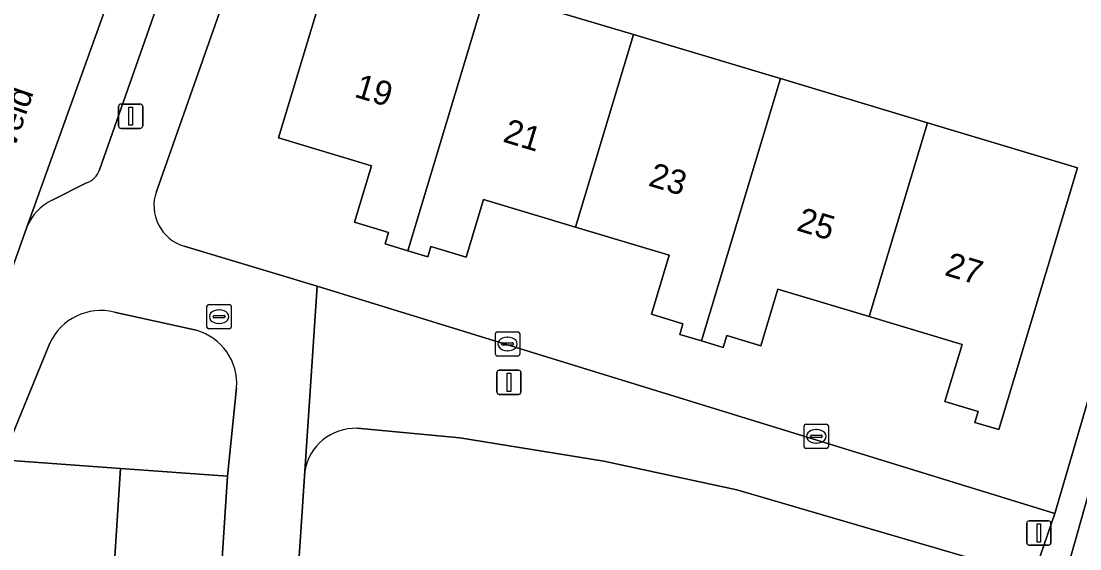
# Model space of a CAD drawing. Extents: x 163683 to 164494, y 382709 to 383872.
# Drawn here: x 164285.71 to 164329.24, y 383437.86 to 383459.58 of the extents above; entities that cross this region are included whole.
import ezdxf

# ---------------------------------------------------------------- set-up
doc = ezdxf.new("R2010")
doc.units = 0
for name, color, linetype in [('IMGEO_Erf', 7, 'Continuous'), ('IMGEO_Groenvoorziening', 7, 'Continuous'), ('IMGEO_Kolk', 7, 'Continuous'), ('IMGEO_Lichtmast', 7, 'Continuous'), ('IMGEO_Openbare_ruimte_label', 7, 'Continuous'), ('IMGEO_Pand', 7, 'Continuous'), ('IMGEO_Pand_nummerreeks', 7, 'Continuous'), ('IMGEO_Parkeervlak_open', 7, 'Continuous'), ('IMGEO_Rijbaan_lokaal_open', 7, 'Continuous'), ('IMGEO_Rioolput', 7, 'Continuous'), ('IMGEO_Voetpad_open', 7, 'Continuous')]:
    doc.layers.add(name, color=color, linetype=linetype)

msp = doc.modelspace()

# ---------------------------------------------------------------- linework, layer by layer
at = {"layer": 'IMGEO_Erf'}
for points in [[(164325.186, 383462.761), (164320.277, 383464.124), (164320.984, 383466.67), (164318.744, 383467.292), (164318.124, 383465.059), (164313.11, 383466.451), (164308.203, 383467.814), (164308.839, 383470.106), (164306.491, 383470.758), (164305.778, 383468.191), (164300.781, 383469.579), (164301.494, 383472.146), (164298.114, 383473.214), (164294.464, 383461.667), (164291.264, 383452.565)], [(164292.406, 383450.315), (164297.877, 383448.673), (164328.218, 383439.316), (164332.127, 383452.712), (164335.006, 383462.757), (164330.905, 383463.914), (164330.198, 383461.369), (164325.186, 383462.761)], [(164304.832, 383460.847), (164310.88, 383459.031), (164316.47, 383457.353), (164316.927, 383457.216), (164322.973, 383455.401), (164329.142, 383453.549), (164325.906, 383442.769), (164324.921, 383443.065), (164325.055, 383443.511), (164323.694, 383443.919), (164324.399, 383446.27), (164320.573, 383447.419), (164316.815, 383448.547), (164316.116, 383446.221), (164314.724, 383446.639), (164314.577, 383446.151), (164313.681, 383446.42), (164312.785, 383446.688), (164312.917, 383447.128), (164311.627, 383447.515), (164312.358, 383449.95), (164308.499, 383451.109), (164304.719, 383452.244), (164304.006, 383449.871), (164302.558, 383450.306), (164302.431, 383449.884), (164301.612, 383450.13), (164300.671, 383450.413), (164300.813, 383450.887), (164299.418, 383451.306), (164300.115, 383453.628), (164296.292, 383454.776), (164298.67, 383462.697)], [(164322.998, 383411.166), (164323.349, 383416.334), (164326.017, 383416.153), (164326.105, 383418.333), (164323.441, 383418.514), (164323.797, 383423.765), (164324.135, 383428.751), (164326.8, 383428.57), (164326.917, 383430.948), (164324.249, 383431.129), (164324.602, 383436.337), (164327.271, 383436.156), (164327.324, 383436.719), (164315.135, 383440.293), (164309.672, 383441.473), (164303.739, 383442.426), (164299.525, 383442.822)], [(164297.372, 383441.054), (164293.286, 383379.394)]]:
    msp.add_lwpolyline(points, dxfattribs=at)
for centre, radius, start, end in [((164292.91, 383451.986), 1.745, 160.6162, 253.2045), ((164299.441, 383440.729), 2.094, 87.7005, 171.0838)]:
    msp.add_arc(centre, radius, start, end, dxfattribs=at)
at = {"layer": 'IMGEO_Groenvoorziening'}
msp.add_lwpolyline([(164347.766, 383490.27), (164351.207, 383498.56), (164347.146, 383499.264), (164344.104, 383491.762), (164338.188, 383470.615), (164328.816, 383437.351), (164326.84, 383410.117), (164326.522, 383406.076), (164325.51, 383389.302), (164324.553, 383375.896), (164325.813, 383375.858), (164329.156, 383375.667), (164331.444, 383384.204), (164332.258, 383389.127), (164329.761, 383389.54), (164332.945, 383435.801), (164340.038, 383462.831)], close=True, dxfattribs=at)
for points in [[(164292.908, 383446.857), (164289.533, 383447.608)], [(164286.878, 383446.327), (164284.93, 383441.517), (164289.788, 383441.173), (164294.192, 383440.858), (164294.56, 383444.487)]]:
    msp.add_lwpolyline(points, dxfattribs=at)
for centre, radius, start, end in [((164288.992, 383445.338), 2.334, 76.5863, 154.927), ((164292.291, 383444.666), 2.276, 355.4851, 74.2715)]:
    msp.add_arc(centre, radius, start, end, dxfattribs=at)
at = {"layer": 'IMGEO_Kolk'}
for p, q in [((164305.28, 383446.794), (164306.132, 383446.794)), ((164305.205, 383445.868), (164305.205, 383446.72)), ((164305.507, 383446.337), (164305.905, 383446.337)), ((164305.693, 383446.574), (164305.718, 383446.574)), ((164306.206, 383446.72), (164306.206, 383445.868)), ((164305.464, 383446.288), (164305.464, 383446.3)), ((164305.902, 383446.251), (164305.504, 383446.251)), ((164305.716, 383446.014), (164305.691, 383446.014)), ((164305.948, 383446.3), (164305.948, 383446.288)), ((164306.132, 383445.794), (164305.28, 383445.794)), ((164317.902, 383442.065), (164317.902, 383442.917)), ((164317.977, 383442.991), (164318.829, 383442.991)), ((164318.903, 383442.917), (164318.903, 383442.065)), ((164318.161, 383442.485), (164318.161, 383442.497)), ((164318.599, 383442.448), (164318.201, 383442.448)), ((164318.204, 383442.534), (164318.602, 383442.534)), ((164318.39, 383442.771), (164318.415, 383442.771)), ((164318.645, 383442.497), (164318.645, 383442.485)), ((164318.829, 383441.991), (164317.977, 383441.991)), ((164318.413, 383442.211), (164318.388, 383442.211))]:
    msp.add_line(p, q, dxfattribs=at)
for points in [[(164305.28, 383446.794), (164306.132, 383446.794)], [(164305.205, 383445.868), (164305.205, 383446.72)], [(164306.206, 383446.72), (164306.206, 383445.868)], [(164306.132, 383445.794), (164305.28, 383445.794)], [(164317.902, 383442.065), (164317.902, 383442.917)], [(164317.977, 383442.991), (164318.829, 383442.991)], [(164318.903, 383442.917), (164318.903, 383442.065)], [(164318.829, 383441.991), (164317.977, 383441.991)]]:
    msp.add_lwpolyline(points, dxfattribs=at)
for centre, radius, start, end in [((164305.282, 383446.718), 0.0765, 91.552, 178.448), ((164305.282, 383446.718), 0.0765, 91.552, 178.448), ((164306.13, 383446.718), 0.0765, 1.552, 88.448), ((164306.13, 383446.718), 0.0765, 1.552, 88.448), ((164305.504, 383446.297), 0.0403, 85.8775, 175.7526), ((164305.909, 383446.299), 0.0386, 1.7309, 96.639), ((164305.501, 383446.287), 0.0366, 178.938, 274.7102), ((164305.905, 383446.294), 0.043, 264.8664, 352.4533), ((164305.282, 383445.87), 0.0765, 181.552, 268.448), ((164305.282, 383445.87), 0.0765, 181.552, 268.448), ((164306.13, 383445.87), 0.0765, 271.552, 358.448), ((164306.13, 383445.87), 0.0765, 271.552, 358.448), ((164317.979, 383442.915), 0.0765, 91.552, 178.448), ((164317.979, 383442.915), 0.0765, 91.552, 178.448), ((164318.827, 383442.915), 0.0765, 1.552, 88.448), ((164318.827, 383442.915), 0.0765, 1.552, 88.448), ((164318.201, 383442.494), 0.0403, 85.8775, 175.7526), ((164318.198, 383442.484), 0.0366, 178.938, 274.7102), ((164318.602, 383442.491), 0.043, 264.8664, 352.4533), ((164318.606, 383442.496), 0.0386, 1.7309, 96.639), ((164317.979, 383442.067), 0.0765, 181.552, 268.448), ((164317.979, 383442.067), 0.0765, 181.552, 268.448), ((164318.827, 383442.067), 0.0765, 271.552, 358.448), ((164318.827, 383442.067), 0.0765, 271.552, 358.448)]:
    msp.add_arc(centre, radius, start, end, dxfattribs=at)
for centre, major_axis, ratio, start_param, end_param in [((164305.692, 383446.294), (-0.387, 0.002), 0.722429, 4.712389, 7.853982), ((164305.717, 383446.294), (-0.39, 0.002), 0.717154, 1.570796, 4.712389), ((164318.389, 383442.491), (-0.387, 0.002), 0.722429, 4.712389, 7.853982), ((164318.414, 383442.491), (-0.39, 0.002), 0.717154, 1.570796, 4.712389)]:
    msp.add_ellipse(centre, major_axis=major_axis, ratio=ratio, start_param=start_param, end_param=end_param, dxfattribs=at)
at = {"layer": 'IMGEO_Lichtmast'}
for p, q in [((164289.712, 383455.271), (164289.712, 383456.071)), ((164289.712, 383456.071), (164289.712, 383455.271)), ((164289.812, 383456.171), (164290.602, 383456.171)), ((164290.602, 383456.171), (164289.812, 383456.171)), ((164290.702, 383456.071), (164290.702, 383455.271)), ((164290.702, 383455.271), (164290.702, 383456.071)), ((164290.602, 383455.171), (164289.812, 383455.171)), ((164289.812, 383455.171), (164290.602, 383455.171)), ((164305.268, 383444.315), (164305.268, 383445.115)), ((164305.268, 383445.115), (164305.268, 383444.315)), ((164305.368, 383445.215), (164306.158, 383445.215)), ((164306.158, 383445.215), (164305.368, 383445.215)), ((164306.258, 383445.115), (164306.258, 383444.315)), ((164306.258, 383444.315), (164306.258, 383445.115)), ((164306.158, 383444.215), (164305.368, 383444.215)), ((164305.368, 383444.215), (164306.158, 383444.215)), ((164327.16, 383439.013), (164327.95, 383439.013)), ((164327.95, 383439.013), (164327.16, 383439.013)), ((164327.06, 383438.113), (164327.06, 383438.913)), ((164327.06, 383438.913), (164327.06, 383438.113)), ((164328.05, 383438.913), (164328.05, 383438.113)), ((164328.05, 383438.113), (164328.05, 383438.913)), ((164327.95, 383438.013), (164327.16, 383438.013)), ((164327.16, 383438.013), (164327.95, 383438.013))]:
    msp.add_line(p, q, dxfattribs=at)
for points in [[(164290.132, 383456.046), (164290.282, 383456.046), (164290.282, 383455.296), (164290.132, 383455.296), (164290.132, 383456.046)], [(164305.688, 383445.09), (164305.838, 383445.09), (164305.838, 383444.34), (164305.688, 383444.34), (164305.688, 383445.09)], [(164327.48, 383438.888), (164327.63, 383438.888), (164327.63, 383438.138), (164327.48, 383438.138), (164327.48, 383438.888)]]:
    msp.add_lwpolyline(points, dxfattribs=at)
for centre, start, end in [((164289.812, 383456.071), 90, 180), ((164289.812, 383456.071), 90, 180), ((164290.602, 383456.071), 0, 90), ((164290.602, 383456.071), 360, 90), ((164289.812, 383455.271), 180, 270), ((164289.812, 383455.271), 180, 270), ((164290.602, 383455.271), 270, 0), ((164290.602, 383455.271), 270, 0), ((164305.368, 383445.115), 90, 180), ((164305.368, 383445.115), 90, 180), ((164306.158, 383445.115), 0, 90), ((164306.158, 383445.115), 360, 90), ((164305.368, 383444.315), 180, 270), ((164305.368, 383444.315), 180, 270), ((164306.158, 383444.315), 270, 0), ((164306.158, 383444.315), 270, 0), ((164327.16, 383438.913), 90, 180), ((164327.16, 383438.913), 90, 180), ((164327.95, 383438.913), 0, 90), ((164327.95, 383438.913), 360, 90), ((164327.16, 383438.113), 180, 270), ((164327.16, 383438.113), 180, 270), ((164327.95, 383438.113), 270, 0), ((164327.95, 383438.113), 270, 0)]:
    msp.add_arc(centre, 0.1, start, end, dxfattribs=at)
at = {"layer": 'IMGEO_Pand'}
for points in [[(164304.832, 383460.847), (164298.67, 383462.697), (164296.292, 383454.776), (164300.115, 383453.628), (164299.418, 383451.306), (164300.813, 383450.887), (164300.671, 383450.413), (164301.612, 383450.13)], [(164304.832, 383460.847), (164301.612, 383450.13), (164302.431, 383449.884), (164302.558, 383450.306), (164304.006, 383449.871), (164304.719, 383452.244), (164308.499, 383451.109), (164310.88, 383459.031)], [(164316.927, 383457.216), (164316.47, 383457.353), (164310.88, 383459.031), (164308.499, 383451.109), (164312.358, 383449.95), (164311.627, 383447.515), (164312.917, 383447.128), (164312.785, 383446.688), (164313.681, 383446.42)], [(164320.573, 383447.419), (164322.973, 383455.401), (164316.927, 383457.216), (164313.681, 383446.42), (164314.577, 383446.151), (164314.724, 383446.639), (164316.116, 383446.221), (164316.815, 383448.547)], [(164320.573, 383447.419), (164324.399, 383446.27), (164323.694, 383443.919), (164325.055, 383443.511), (164324.921, 383443.065), (164325.906, 383442.769), (164329.142, 383453.549), (164322.973, 383455.401)]]:
    msp.add_lwpolyline(points, close=True, dxfattribs=at)
at = {"layer": 'IMGEO_Parkeervlak_open'}
for points in [[(164301.373, 383502.691), (164296.512, 383483.93), (164292.509, 383470.06), (164289.997, 383462.405), (164285.942, 383451.098)], [(164288.922, 383453.465), (164291.856, 383461.828), (164295.964, 383474.95), (164298.4, 383483.543), (164302.468, 383499.123)], [(164286.975, 383452.21), (164288.386, 383452.925)]]:
    msp.add_lwpolyline(points, dxfattribs=at)
msp.add_lwpolyline([(164291.849, 383404.755), (164294.192, 383440.858), (164289.788, 383441.173), (164287.474, 383405.035)], close=True, dxfattribs=at)
for centre, radius, start, end in [((164288.128, 383453.717), 0.833, 288.0447, 342.3813), ((164287.863, 383450.349), 2.062, 115.5149, 158.7036)]:
    msp.add_arc(centre, radius, start, end, dxfattribs=at)
at = {"layer": 'IMGEO_Rijbaan_lokaal_open'}
msp.add_lwpolyline([(164282.609, 383442.428), (164285.185, 383448.975), (164285.942, 383451.098), (164289.997, 383462.405), (164292.509, 383470.06), (164296.512, 383483.93), (164301.373, 383502.691), (164301.984, 383505.966), (164302.291, 383508.113), (164302.805, 383514.86), (164297.231, 383515.236), (164296.464, 383507.743), (164295.719, 383503.563), (164294.549, 383499.188), (164291.06, 383485.887), (164287.57, 383473.765), (164285.635, 383467.367), (164282.883, 383459.323), (164281.723, 383456.029), (164279.615, 383450.118), (164274.265, 383436.773), (164279.5, 383434.657), (164279.865, 383435.582)], close=True, dxfattribs=at)
msp.add_lwpolyline([(164283.589, 383434.865), (164281.716, 383405.459), (164287.474, 383405.035), (164289.788, 383441.173), (164284.93, 383441.517), (164282.609, 383442.428), (164279.865, 383435.582), (164282.248, 383434.643), (164282.554, 383435.437), (164283.101, 383435.398)], dxfattribs=at)
at = {"layer": 'IMGEO_Rioolput'}
for p, q in [((164293.345, 383446.992), (164293.345, 383447.844)), ((164293.42, 383447.918), (164294.272, 383447.918)), ((164293.833, 383447.698), (164293.858, 383447.698)), ((164294.346, 383447.844), (164294.346, 383446.992)), ((164293.604, 383447.412), (164293.604, 383447.424)), ((164294.042, 383447.375), (164293.644, 383447.375)), ((164293.647, 383447.461), (164294.045, 383447.461)), ((164294.088, 383447.424), (164294.088, 383447.412)), ((164294.272, 383446.918), (164293.42, 383446.918)), ((164293.856, 383447.138), (164293.831, 383447.138))]:
    msp.add_line(p, q, dxfattribs=at)
for points in [[(164293.345, 383446.992), (164293.345, 383447.844)], [(164293.42, 383447.918), (164294.272, 383447.918)], [(164294.346, 383447.844), (164294.346, 383446.992)], [(164294.272, 383446.918), (164293.42, 383446.918)]]:
    msp.add_lwpolyline(points, dxfattribs=at)
for centre, radius, start, end in [((164293.422, 383447.842), 0.0765, 91.552, 178.448), ((164293.422, 383447.842), 0.0765, 91.552, 178.448), ((164294.27, 383447.842), 0.0765, 1.552, 88.448), ((164294.27, 383447.842), 0.0765, 1.552, 88.448), ((164293.644, 383447.421), 0.0403, 85.8775, 175.7526), ((164293.641, 383447.411), 0.0366, 178.938, 274.7102), ((164294.045, 383447.418), 0.043, 264.8664, 352.4533), ((164294.049, 383447.423), 0.0386, 1.7309, 96.639), ((164293.422, 383446.994), 0.0765, 181.552, 268.448), ((164293.422, 383446.994), 0.0765, 181.552, 268.448), ((164294.27, 383446.994), 0.0765, 271.552, 358.448), ((164294.27, 383446.994), 0.0765, 271.552, 358.448)]:
    msp.add_arc(centre, radius, start, end, dxfattribs=at)
for centre, major_axis, ratio, start_param, end_param in [((164293.832, 383447.418), (-0.387, 0.002), 0.722429, 4.712389, 7.853982), ((164293.857, 383447.418), (-0.39, 0.002), 0.717154, 1.570796, 4.712389)]:
    msp.add_ellipse(centre, major_axis=major_axis, ratio=ratio, start_param=start_param, end_param=end_param, dxfattribs=at)
at = {"layer": 'IMGEO_Voetpad_open'}
for points in [[(164302.468, 383499.123), (164298.4, 383483.543), (164295.964, 383474.95), (164291.856, 383461.828), (164288.922, 383453.465)], [(164291.264, 383452.565), (164294.464, 383461.667), (164298.114, 383473.214), (164298.539, 383474.557), (164300.75, 383482.145), (164304.099, 383495.665)], [(164325.51, 383389.302), (164326.522, 383406.076), (164326.84, 383410.117), (164328.816, 383437.351), (164338.188, 383470.615)], [(164335.006, 383462.757), (164332.127, 383452.712), (164328.218, 383439.316), (164327.324, 383436.719), (164327.271, 383436.156), (164326.917, 383430.948), (164326.8, 383428.57), (164326.626, 383426.003), (164327.307, 383425.957), (164327.141, 383423.537), (164325.943, 383405.992), (164325.33, 383406.034), (164325.31, 383405.736), (164325.13, 383403.553)], [(164288.386, 383452.925), (164286.975, 383452.21)], [(164285.942, 383451.098), (164285.185, 383448.975), (164282.609, 383442.428), (164284.93, 383441.517), (164286.878, 383446.327)], [(164293.286, 383379.394), (164297.372, 383441.054), (164297.877, 383448.673), (164292.406, 383450.315)], [(164297.877, 383448.673), (164297.372, 383441.054)], [(164299.525, 383442.822), (164303.739, 383442.426), (164309.672, 383441.473), (164315.135, 383440.293), (164327.324, 383436.719), (164328.218, 383439.316), (164297.877, 383448.673)], [(164289.533, 383447.608), (164292.908, 383446.857)], [(164294.56, 383444.487), (164294.192, 383440.858), (164291.849, 383404.755), (164291.992, 383404.745), (164291.447, 383396.252), (164290.175, 383376.446), (164295.109, 383377.483)]]:
    msp.add_lwpolyline(points, dxfattribs=at)
for centre, radius, start, end in [((164288.128, 383453.717), 0.833, 288.0447, 342.3813), ((164292.91, 383451.986), 1.745, 160.6162, 253.2045), ((164287.863, 383450.349), 2.062, 115.5149, 158.7036), ((164288.992, 383445.338), 2.334, 76.5863, 154.927), ((164292.291, 383444.666), 2.276, 355.4851, 74.2715), ((164299.441, 383440.729), 2.094, 87.7005, 171.0838)]:
    msp.add_arc(centre, radius, start, end, dxfattribs=at)

# ---------------------------------------------------------------- texts
at = {"layer": 'IMGEO_Openbare_ruimte_label'}
msp.add_text('Hefveld', height=1, rotation=71.0397, dxfattribs=at).set_placement((164284.758, 383452.372))
at = {"layer": 'IMGEO_Pand_nummerreeks'}
for s, p in [('19', (164299.363, 383456.48)), ('21', (164305.475, 383454.632)), ('23', (164311.457, 383452.823)), ('25', (164317.548, 383450.98)), ('27', (164323.639, 383449.138))]:
    msp.add_text(s, height=1, rotation=343.1722, dxfattribs=at).set_placement(p)

doc.saveas('drawing.dxf')
